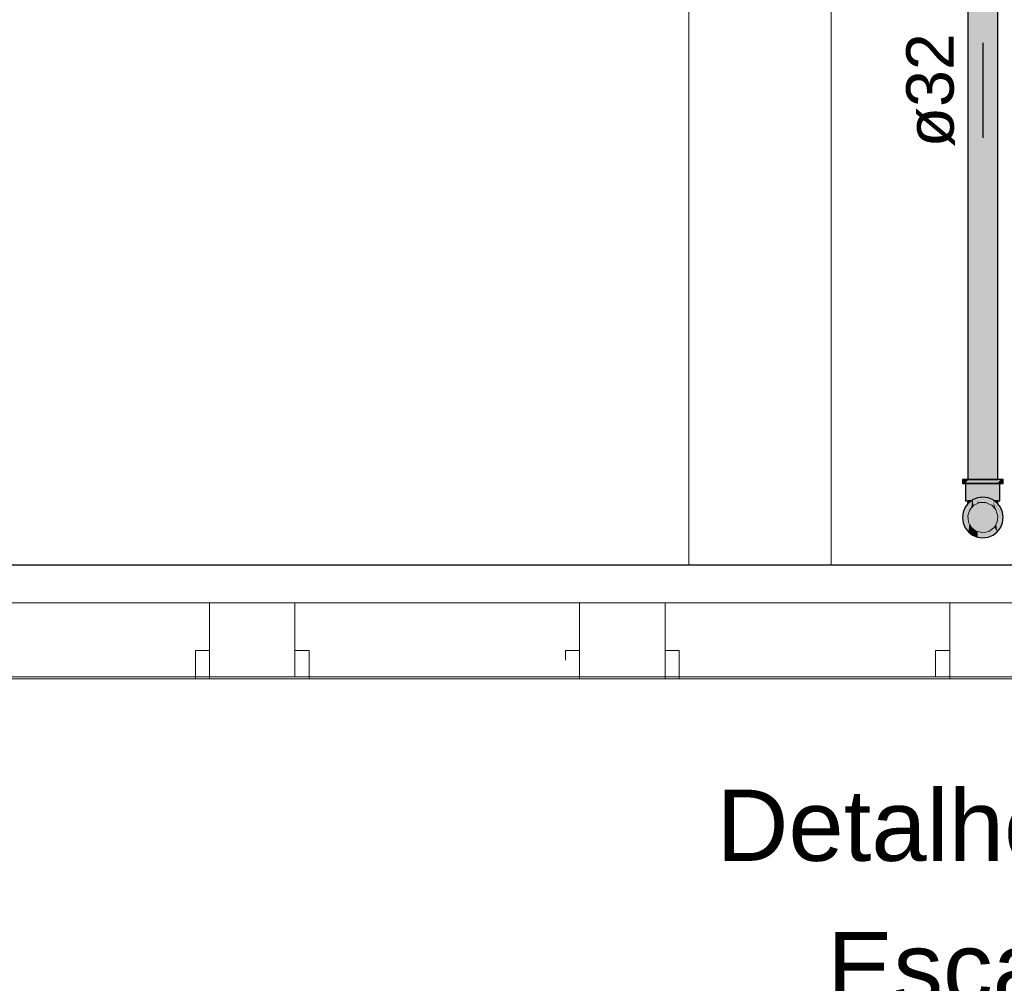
# Model space of a CAD drawing. Header units: millimetres. Extents: x -16331 to -10174, y -4135 to -3584.
# Tile 332 of 456: x -10236.04 to -10231.89, y -4012.52 to -4008.46. Entities that reach past the tile are written whole.
import ezdxf

# ---------------------------------------------------------------- set-up
doc = ezdxf.new("R2010")
doc.units = ezdxf.units.MM
for name, color, linetype in [('AF-Condutos', 4, 'Continuous'), ('AF-Conexões', 4, 'Continuous'), ('AF-Sentido conduto', 7, 'Continuous'), ('AF-Textos conduto', 7, 'Continuous'), ('DI-Eixos', 7, 'Continuous')]:
    doc.layers.add(name, color=color, linetype=linetype)
for name, color, linetype, lineweight in [('DI-Elementos em corte', 9, 'Continuous', 18), ('DI-Elementos externos em corte', 9, 'Continuous', 18), ('DI-Elementos externos em vista', 9, 'Continuous', 5), ('DI-Títulos', 3, 'Continuous', 5), ('IFC-IfcBuildingElementProxy-Contorno', 250, 'Continuous', 5)]:
    doc.layers.add(name, color=color, linetype=linetype, lineweight=lineweight)
doc.styles.add('Arial', font='arial.ttf', dxfattribs={"height": 100})

msp = doc.modelspace()

# ---------------------------------------------------------------- hatches: boundary and pattern name
at = {"layer": 'AF-Condutos', "linetype": 'Continuous'}
msp.add_hatch(color=151, dxfattribs=at).paths.add_polyline_path([(-10231.9263, -4010.3956), (-10231.918, -4010.3956), (-10231.918, -4007.1156), (-10231.9263, -4007.1156), (-10231.9441, -4007.1156), (-10231.9684, -4007.1156), (-10231.995, -4007.1156), (-10232.0193, -4007.1156), (-10232.0371, -4007.1156), (-10232.0453, -4007.1156), (-10232.0453, -4010.3956), (-10232.0371, -4010.3956), (-10232.0193, -4010.3956), (-10231.995, -4010.3956), (-10231.9684, -4010.3956), (-10231.9441, -4010.3956)])
at = {"layer": 'AF-Conexões', "linetype": 'Continuous'}
for points in [[(-10232.0677, -4010.4124), (-10232.0648, -4010.4124), (-10232.0562, -4010.4124), (-10232.0425, -4010.3956), (-10232.0562, -4010.3956), (-10232.0648, -4010.3956), (-10232.0677, -4010.3956)], [(-10232.0562, -4010.4124), (-10232.0541, -4010.4124), (-10232.0425, -4010.4124), (-10232.0247, -4010.4124), (-10232.0039, -4010.4124), (-10231.9817, -4010.4124), (-10231.9594, -4010.4124), (-10231.9387, -4010.4124), (-10231.9209, -4010.4124), (-10231.9072, -4010.3956), (-10231.9209, -4010.3956), (-10231.9387, -4010.3956), (-10231.9594, -4010.3956), (-10231.9817, -4010.3956), (-10232.0039, -4010.3956), (-10232.0247, -4010.3956), (-10232.0425, -4010.3956), (-10232.0541, -4010.4098)], [(-10231.8986, -4010.4124), (-10231.8957, -4010.4124), (-10231.8957, -4010.3956), (-10231.8986, -4010.3956), (-10231.9072, -4010.3956), (-10231.9093, -4010.3981), (-10231.9209, -4010.4124), (-10231.9093, -4010.4124), (-10231.9072, -4010.4124)], [(-10232.0541, -4010.4848), (-10232.0516, -4010.4848), (-10232.0446, -4010.4848), (-10232.0444, -4010.4816), (-10232.0444, -4010.4124), (-10232.0516, -4010.4124), (-10232.0541, -4010.4124)], [(-10232.0444, -4010.4848), (-10232.0329, -4010.4848), (-10232.0179, -4010.4124), (-10232.0329, -4010.4124), (-10232.0444, -4010.4124)], [(-10232.0292, -4010.4845), (-10232.0247, -4010.4811), (-10232.0179, -4010.4783), (-10232.0179, -4010.4759), (-10232.0187, -4010.4637), (-10232.0188, -4010.4639), (-10232.018, -4010.476), (-10232.0188, -4010.4639), (-10232.0187, -4010.4637), (-10232.0211, -4010.4279), (-10232.0322, -4010.4813), (-10232.0328, -4010.4845), (-10232.0329, -4010.4848), (-10232.0295, -4010.4848)], [(-10232.0187, -4010.4637), (-10232.0179, -4010.4759), (-10232.0179, -4010.4627), (-10232.0179, -4010.4201), (-10232.0179, -4010.4124), (-10232.0211, -4010.4279)], [(-10232.0179, -4010.4783), (-10232.0161, -4010.4776), (-10232.0004, -4010.4124), (-10232.0179, -4010.4124)], [(-10232.0161, -4010.4776), (-10232.0039, -4010.4725), (-10232.0004, -4010.472), (-10232.0004, -4010.4711), (-10232.0004, -4010.4124), (-10232.0153, -4010.474)], [(-10232.0004, -4010.472), (-10231.997, -4010.4716), (-10231.9817, -4010.4124), (-10232.0004, -4010.4124)], [(-10231.9305, -4010.4845), (-10231.9305, -4010.4763), (-10231.9305, -4010.4628), (-10231.9305, -4010.4124), (-10231.9455, -4010.4124), (-10231.9629, -4010.4124), (-10231.9817, -4010.4124), (-10231.9936, -4010.4584), (-10231.9817, -4010.4633), (-10231.9779, -4010.4649), (-10231.9767, -4010.4654), (-10231.9779, -4010.4649), (-10231.9817, -4010.4633), (-10231.9936, -4010.4584), (-10231.997, -4010.4716), (-10231.9817, -4010.4696), (-10231.9817, -4010.4848), (-10231.9776, -4010.469), (-10231.9779, -4010.4701), (-10231.9765, -4010.4703), (-10231.9688, -4010.4713), (-10231.9702, -4010.4681), (-10231.9688, -4010.4713), (-10231.9629, -4010.472), (-10231.9629, -4010.4711), (-10231.9629, -4010.4671), (-10231.9629, -4010.4711), (-10231.9629, -4010.472), (-10231.96, -4010.4724), (-10231.9597, -4010.4725), (-10231.9599, -4010.4723), (-10231.9594, -4010.4725), (-10231.9521, -4010.4755), (-10231.9537, -4010.4733), (-10231.9585, -4010.4665), (-10231.9537, -4010.4733), (-10231.9506, -4010.4737), (-10231.9537, -4010.4733), (-10231.9521, -4010.4755), (-10231.9455, -4010.4783), (-10231.9455, -4010.4743), (-10231.9455, -4010.4648), (-10231.9455, -4010.4743), (-10231.9446, -4010.4745), (-10231.9455, -4010.4743), (-10231.9455, -4010.4783), (-10231.9443, -4010.4788), (-10231.9434, -4010.4746), (-10231.9439, -4010.4771), (-10231.9443, -4010.4788), (-10231.9387, -4010.4811), (-10231.9339, -4010.4848), (-10231.9346, -4010.4828), (-10231.9339, -4010.4848), (-10231.9338, -4010.4831), (-10231.9372, -4010.4754), (-10231.9338, -4010.4831), (-10231.9368, -4010.4755), (-10231.9412, -4010.4643), (-10231.9368, -4010.4755), (-10231.9338, -4010.4831), (-10231.9335, -4010.4759), (-10231.9338, -4010.4831), (-10231.9339, -4010.4848), (-10231.9305, -4010.4848), (-10231.9305, -4010.4845), (-10231.9314, -4010.4762), (-10231.9329, -4010.4632), (-10231.9314, -4010.4762)], [(-10231.9118, -4010.4124), (-10231.919, -4010.4124), (-10231.9305, -4010.4124), (-10231.9305, -4010.4848), (-10231.919, -4010.4848)], [(-10231.9118, -4010.4848), (-10231.9093, -4010.4848), (-10231.9093, -4010.4124), (-10231.9118, -4010.4124), (-10231.9188, -4010.4831), (-10231.919, -4010.4848), (-10231.9187, -4010.4848)], [(-10232.0456, -4010.5084), (-10232.0648, -4010.5333), (-10232.0677, -4010.5556), (-10232.0456, -4010.5174), (-10232.0268, -4010.4848), (-10232.0247, -4010.4811), (-10232.0275, -4010.4848)], [(-10232.046, -4010.5026), (-10232.046, -4010.5024), (-10232.0457, -4010.499), (-10232.0562, -4010.5126), (-10232.0648, -4010.5333), (-10232.0465, -4010.5096), (-10232.0456, -4010.5084), (-10232.0275, -4010.4848), (-10232.0247, -4010.4811), (-10232.0284, -4010.4848), (-10232.0247, -4010.4811), (-10232.0295, -4010.4848), (-10232.0425, -4010.4948), (-10232.0457, -4010.5021), (-10232.0425, -4010.4948), (-10232.0457, -4010.4989), (-10232.0457, -4010.499), (-10232.046, -4010.5024)], [(-10232.0444, -4010.4848), (-10232.0444, -4010.4816), (-10232.0446, -4010.4848)], [(-10232.0304, -4010.5162), (-10232.0291, -4010.5147), (-10232.0256, -4010.4883), (-10232.0252, -4010.4848), (-10232.025, -4010.4862), (-10232.0216, -4010.5048), (-10232.0214, -4010.5061), (-10232.0216, -4010.5048), (-10232.0242, -4010.4848), (-10232.0243, -4010.4841), (-10232.0245, -4010.4848), (-10232.0249, -4010.4861), (-10232.0245, -4010.4848), (-10232.0243, -4010.4841), (-10232.0247, -4010.4811), (-10232.0268, -4010.4848), (-10232.0281, -4010.4958), (-10232.0268, -4010.4848), (-10232.0281, -4010.4959)], [(-10231.9171, -4010.5338), (-10231.9153, -4010.5229), (-10231.9382, -4010.4848), (-10231.9389, -4010.4848), (-10231.9376, -4010.493), (-10231.9389, -4010.4848), (-10231.9377, -4010.493), (-10231.9389, -4010.4848), (-10231.9612, -4010.4848), (-10231.9382, -4010.4848), (-10231.9652, -4010.4797), (-10231.9656, -4010.4799), (-10231.9766, -4010.4848), (-10231.9656, -4010.4799), (-10231.9652, -4010.4797), (-10231.9389, -4010.4846), (-10231.9382, -4010.4848), (-10231.9152, -4010.5218), (-10231.9366, -4010.4848), (-10231.8957, -4010.5556), (-10231.8986, -4010.5333), (-10231.9359, -4010.4848), (-10231.9387, -4010.4811), (-10231.9401, -4010.4809), (-10231.9651, -4010.4797), (-10231.9659, -4010.4796), (-10231.9651, -4010.4797), (-10231.9401, -4010.4809), (-10231.9615, -4010.4781), (-10231.968, -4010.4772), (-10232.0039, -4010.4725), (-10231.9895, -4010.4836), (-10231.9868, -4010.4848), (-10231.9806, -4010.4866), (-10231.9868, -4010.4848), (-10231.9895, -4010.4836), (-10232.0039, -4010.4725), (-10232.0003, -4010.4788), (-10231.9969, -4010.4848), (-10231.9927, -4010.492), (-10231.9969, -4010.4848), (-10232.0039, -4010.4725), (-10232.0247, -4010.4811), (-10232.0242, -4010.4848), (-10232.0229, -4010.493), (-10232.0106, -4010.493), (-10232.0229, -4010.493), (-10232.0211, -4010.5046), (-10232.0099, -4010.4934), (-10232.0096, -4010.493), (-10232.0099, -4010.4934), (-10232.0211, -4010.5046), (-10232.021, -4010.5056), (-10232.0193, -4010.5038), (-10232.0039, -4010.497), (-10232.0039, -4010.493), (-10232.0039, -4010.4867), (-10232.0039, -4010.4848), (-10231.9987, -4010.493), (-10231.9979, -4010.4943), (-10231.9987, -4010.493), (-10231.9932, -4010.4922), (-10231.9987, -4010.493), (-10231.9979, -4010.4943), (-10231.995, -4010.493), (-10231.9921, -4010.493), (-10231.9913, -4010.493), (-10231.9921, -4010.4917), (-10231.9913, -4010.493), (-10231.9909, -4010.493), (-10231.9919, -4010.4916), (-10231.9877, -4010.4897), (-10231.9846, -4010.4883), (-10231.9817, -4010.4871), (-10231.9846, -4010.4883), (-10231.9877, -4010.4897), (-10231.9919, -4010.4916), (-10231.9909, -4010.493), (-10231.9817, -4010.493), (-10231.9684, -4010.493), (-10231.9582, -4010.493), (-10231.9538, -4010.493), (-10231.952, -4010.493), (-10231.9538, -4010.493), (-10231.9582, -4010.493), (-10231.9684, -4010.493), (-10231.9562, -4010.4984), (-10231.9441, -4010.5038), (-10231.9357, -4010.5075), (-10231.9353, -4010.5077), (-10231.9357, -4010.5075), (-10231.9441, -4010.5038), (-10231.9348, -4010.5141), (-10231.9343, -4010.5147), (-10231.9352, -4010.5078), (-10231.9376, -4010.493), (-10231.9352, -4010.5078), (-10231.9371, -4010.493), (-10231.9378, -4010.4882), (-10231.9377, -4010.4883), (-10231.9263, -4010.5236), (-10231.926, -4010.5239), (-10231.9259, -4010.524), (-10231.926, -4010.5239), (-10231.9263, -4010.5236), (-10231.9219, -4010.5371), (-10231.9191, -4010.5457), (-10231.918, -4010.5489), (-10231.9165, -4010.5344), (-10231.9153, -4010.5231)], [(-10232.0039, -4010.4725), (-10231.9387, -4010.4811), (-10231.9594, -4010.4725), (-10231.9817, -4010.4696)], [(-10231.9599, -4010.4723), (-10231.9597, -4010.4725), (-10231.9594, -4010.4725)], [(-10231.918, -4010.4997), (-10231.9346, -4010.4848), (-10231.9339, -4010.4848), (-10231.9387, -4010.4811), (-10231.9359, -4010.4848), (-10231.9176, -4010.5086), (-10231.8986, -4010.5333), (-10231.9072, -4010.5126), (-10231.9181, -4010.4984), (-10231.9209, -4010.4948), (-10231.9339, -4010.4848), (-10231.9346, -4010.4848)], [(-10232.0425, -4010.6164), (-10232.0401, -4010.5984), (-10232.0402, -4010.5974), (-10232.0385, -4010.5825), (-10232.0426, -4010.5754), (-10232.0453, -4010.5489), (-10232.0443, -4010.5458), (-10232.0371, -4010.5236), (-10232.0463, -4010.5338), (-10232.0469, -4010.5344), (-10232.0463, -4010.5338), (-10232.0371, -4010.5236), (-10232.0306, -4010.5163), (-10232.0305, -4010.5163), (-10232.0282, -4010.4961), (-10232.0305, -4010.5162), (-10232.0304, -4010.5162), (-10232.0281, -4010.4959), (-10232.0268, -4010.4848), (-10232.0482, -4010.5218), (-10232.0474, -4010.535), (-10232.0482, -4010.5218), (-10232.0608, -4010.5437), (-10232.0571, -4010.5458), (-10232.0464, -4010.5521), (-10232.0452, -4010.5707), (-10232.0464, -4010.5521), (-10232.0571, -4010.5458), (-10232.0586, -4010.5475), (-10232.0498, -4010.5627), (-10232.0586, -4010.5475), (-10232.0571, -4010.5458), (-10232.0608, -4010.5437), (-10232.0596, -4010.5486), (-10232.0608, -4010.5437), (-10232.0677, -4010.5556), (-10232.0669, -4010.5566), (-10232.0533, -4010.5735), (-10232.0669, -4010.5566), (-10232.0677, -4010.5556), (-10232.0671, -4010.5569), (-10232.0564, -4010.5829)], [(-10232.0457, -4010.4983), (-10232.0457, -4010.4989), (-10232.0456, -4010.4988), (-10232.0453, -4010.4984), (-10232.0442, -4010.497), (-10232.0425, -4010.4948), (-10232.0396, -4010.4925), (-10232.0369, -4010.4904), (-10232.03, -4010.4852), (-10232.0369, -4010.4874), (-10232.0386, -4010.4897), (-10232.0402, -4010.4917), (-10232.0443, -4010.4961), (-10232.0402, -4010.4917), (-10232.0386, -4010.4897), (-10232.0369, -4010.4874), (-10232.03, -4010.4852), (-10232.0298, -4010.485), (-10232.0298, -4010.4848), (-10232.0348, -4010.4848), (-10232.0369, -4010.4848), (-10232.0349, -4010.4849), (-10232.0369, -4010.4848), (-10232.0446, -4010.4848), (-10232.0456, -4010.4971)], [(-10232.0298, -4010.4848), (-10232.0298, -4010.485), (-10232.0295, -4010.4848)], [(-10232.0282, -4010.5078), (-10232.0291, -4010.5147), (-10232.0261, -4010.5114), (-10232.0221, -4010.5069), (-10232.0224, -4010.5052), (-10232.0253, -4010.4871), (-10232.026, -4010.5068), (-10232.0253, -4010.4871), (-10232.0224, -4010.5052), (-10232.025, -4010.4862), (-10232.0252, -4010.4848), (-10232.0256, -4010.4883), (-10232.026, -4010.5068), (-10232.0256, -4010.4883)], [(-10232.0223, -4010.5052), (-10232.0221, -4010.5069), (-10232.0214, -4010.5061), (-10232.0216, -4010.5048), (-10232.025, -4010.4862)], [(-10232.0216, -4010.5048), (-10232.0214, -4010.5061), (-10232.0214, -4010.5061), (-10232.021, -4010.5057), (-10232.0212, -4010.5046), (-10232.021, -4010.5057), (-10232.021, -4010.5056), (-10232.0211, -4010.5046), (-10232.0229, -4010.493), (-10232.0242, -4010.4848), (-10232.0231, -4010.493)], [(-10232.0039, -4010.493), (-10232.0039, -4010.497), (-10232.0027, -4010.4964), (-10232.0002, -4010.4953), (-10231.9997, -4010.4951), (-10231.9979, -4010.4943), (-10231.9988, -4010.493), (-10232.0011, -4010.493), (-10231.9988, -4010.493), (-10232.0039, -4010.4848)], [(-10231.9979, -4010.4943), (-10231.9321, -4010.5969), (-10231.9921, -4010.493)], [(-10231.9382, -4010.4848), (-10231.9153, -4010.5229), (-10231.9153, -4010.5227), (-10231.9152, -4010.5218)], [(-10231.9377, -4010.4883), (-10231.9343, -4010.5147), (-10231.9263, -4010.5236)], [(-10231.9336, -4010.4848), (-10231.9339, -4010.4848), (-10231.9336, -4010.485)], [(-10231.9336, -4010.4848), (-10231.9336, -4010.485), (-10231.9334, -4010.4852)], [(-10231.9265, -4010.4848), (-10231.9336, -4010.4848), (-10231.9334, -4010.4852), (-10231.9259, -4010.4909), (-10231.9238, -4010.4926)], [(-10231.9182, -4010.4968), (-10231.9187, -4010.4848), (-10231.9265, -4010.4848), (-10231.9248, -4010.4897), (-10231.9202, -4010.4953), (-10231.9191, -4010.4961), (-10231.9202, -4010.4953), (-10231.9248, -4010.4897), (-10231.9238, -4010.4926), (-10231.9209, -4010.4948), (-10231.9191, -4010.497), (-10231.9181, -4010.4984)], [(-10231.9091, -4010.5764), (-10231.8964, -4010.5567), (-10231.8957, -4010.5556), (-10231.8967, -4010.5565), (-10231.8957, -4010.5556), (-10231.9025, -4010.5437), (-10231.9153, -4010.5227), (-10231.9153, -4010.5229), (-10231.9027, -4010.5439), (-10231.9153, -4010.5229), (-10231.9047, -4010.5475), (-10231.9046, -4010.5476), (-10231.9041, -4010.5482), (-10231.9046, -4010.5476), (-10231.9112, -4010.57), (-10231.9046, -4010.5476), (-10231.9047, -4010.5475), (-10231.9132, -4010.5639), (-10231.9047, -4010.5475), (-10231.9153, -4010.5229), (-10231.9147, -4010.5364), (-10231.9153, -4010.5229), (-10231.9165, -4010.5344), (-10231.9135, -4010.5627), (-10231.9165, -4010.5344), (-10231.918, -4010.5489), (-10231.9208, -4010.5754), (-10231.9212, -4010.5793), (-10231.9208, -4010.5754), (-10231.9253, -4010.5831), (-10231.9232, -4010.5984), (-10231.9209, -4010.6164), (-10231.907, -4010.5829), (-10231.8962, -4010.5569), (-10231.8957, -4010.5556), (-10231.8964, -4010.5567)], [(-10231.9165, -4010.5344), (-10231.9153, -4010.5229), (-10231.9153, -4010.5231)], [(-10231.9025, -4010.5437), (-10231.9152, -4010.5218), (-10231.9153, -4010.5227)], [(-10232.0648, -4010.5778), (-10232.0562, -4010.5986), (-10232.0425, -4010.6164), (-10232.0677, -4010.5556)], [(-10231.9072, -4010.5986), (-10231.8986, -4010.5778), (-10231.8957, -4010.5556), (-10231.9209, -4010.6164)], [(-10232.0039, -4010.6386), (-10232.0039, -4010.6168), (-10232.0039, -4010.6149), (-10232.0043, -4010.6148), (-10232.0072, -4010.6142), (-10232.0071, -4010.6145), (-10232.0073, -4010.6141), (-10232.0073, -4010.6144), (-10232.0077, -4010.6141), (-10232.0293, -4010.5984), (-10232.022, -4010.611), (-10232.0293, -4010.5984), (-10232.0249, -4010.6104), (-10232.0219, -4010.6111), (-10232.0249, -4010.6104), (-10232.0133, -4010.6261), (-10232.0249, -4010.6104), (-10232.0293, -4010.5984), (-10232.0392, -4010.5912), (-10232.0392, -4010.6074), (-10232.0391, -4010.6084), (-10232.0392, -4010.6074), (-10232.0392, -4010.5912), (-10232.0401, -4010.5984), (-10232.0413, -4010.6069), (-10232.039, -4010.6088), (-10232.0413, -4010.6069), (-10232.0425, -4010.6164), (-10232.038, -4010.6189), (-10232.008, -4010.6352), (-10232.038, -4010.6189), (-10232.0425, -4010.6164), (-10232.038, -4010.619), (-10232.0071, -4010.6369)], [(-10232.0385, -4010.5825), (-10232.0402, -4010.5974), (-10232.0401, -4010.5984)], [(-10232.0401, -4010.5984), (-10232.0402, -4010.5974), (-10232.0402, -4010.5974), (-10232.0401, -4010.5984)], [(-10232.0383, -4010.5827), (-10232.0385, -4010.5825), (-10232.0401, -4010.5984)], [(-10232.0401, -4010.5984), (-10232.0381, -4010.5831), (-10232.0383, -4010.5827)], [(-10232.0392, -4010.5912), (-10232.0293, -4010.5984), (-10232.0381, -4010.5831)], [(-10232.0039, -4010.6386), (-10231.982, -4010.6328), (-10231.9811, -4010.6325), (-10231.9544, -4010.6254), (-10231.9488, -4010.6239), (-10231.9209, -4010.6164), (-10231.9442, -4010.6159), (-10231.9209, -4010.6164), (-10231.9259, -4010.6077), (-10231.9321, -4010.5969), (-10231.9327, -4010.596), (-10231.933, -4010.5965), (-10231.9325, -4010.5973), (-10231.933, -4010.5965), (-10231.9332, -4010.5968), (-10231.9341, -4010.5983), (-10231.9328, -4010.5975), (-10231.9414, -4010.611), (-10231.9263, -4010.6078), (-10231.9414, -4010.611), (-10231.9416, -4010.6113), (-10231.9439, -4010.6153), (-10231.9416, -4010.6113), (-10231.9414, -4010.611), (-10231.9565, -4010.6147), (-10231.9579, -4010.6157), (-10231.9565, -4010.6147), (-10231.9414, -4010.611), (-10231.9328, -4010.5975), (-10231.9329, -4010.5975), (-10231.9341, -4010.5984), (-10231.9557, -4010.6141), (-10231.9582, -4010.6146), (-10231.9817, -4010.6196), (-10231.9674, -4010.6226), (-10231.9708, -4010.625), (-10231.9674, -4010.6226), (-10231.9817, -4010.6196), (-10231.9942, -4010.6239), (-10231.9933, -4010.6245), (-10231.9847, -4010.6308), (-10231.9933, -4010.6245), (-10231.9942, -4010.6239), (-10231.9817, -4010.6196), (-10231.9582, -4010.6146), (-10232.0039, -4010.6149), (-10231.9959, -4010.6226), (-10232.0039, -4010.6149), (-10232.0039, -4010.6168), (-10232.0039, -4010.6243)], [(-10231.9329, -4010.5975), (-10231.9341, -4010.5983), (-10231.9341, -4010.5984)], [(-10231.9209, -4010.6164), (-10231.9232, -4010.5984), (-10231.9242, -4010.5912), (-10231.9253, -4010.5831), (-10231.9273, -4010.5866), (-10231.9327, -4010.5959), (-10231.9321, -4010.5969), (-10231.9245, -4010.6101)], [(-10232.0039, -4010.6386), (-10232.0425, -4010.6164), (-10232.0247, -4010.6301)], [(-10232.0072, -4010.6142), (-10232.0073, -4010.6141), (-10232.0071, -4010.6145)], [(-10231.9387, -4010.6301), (-10231.9209, -4010.6164), (-10232.0039, -4010.6386), (-10231.9817, -4010.6416), (-10231.9594, -4010.6386)]]:
    msp.add_hatch(color=161, dxfattribs=at).paths.add_polyline_path(points)
at = {"layer": 'AF-Sentido conduto', "linetype": 'Continuous'}
msp.add_hatch(color=140, dxfattribs=at).paths.add_polyline_path([(-10231.9817, -4008.9557), (-10231.917, -4008.7142), (-10232.0464, -4008.7142)])
at = {"layer": 'DI-Elementos em corte', "linetype": 'Continuous'}
msp.add_hatch(color=31, dxfattribs=at).paths.add_polyline_path([(-10231.9956, -4010.6166), (-10231.9817, -4010.6196), (-10231.9696, -4010.617), (-10231.9557, -4010.6141), (-10231.9457, -4010.6068), (-10231.9341, -4010.5984), (-10231.928, -4010.5877), (-10231.9208, -4010.5754), (-10231.9195, -4010.5631), (-10231.918, -4010.5489), (-10231.9219, -4010.5371), (-10231.9263, -4010.5236), (-10231.9345, -4010.5144), (-10231.9441, -4010.5038), (-10231.9554, -4010.4988), (-10231.9684, -4010.493), (-10231.9807, -4010.493), (-10231.995, -4010.493), (-10232.0063, -4010.498), (-10232.0193, -4010.5038), (-10232.0276, -4010.513), (-10232.0371, -4010.5236), (-10232.0409, -4010.5353), (-10232.0453, -4010.5489), (-10232.044, -4010.5612), (-10232.0426, -4010.5754), (-10232.0364, -4010.5861), (-10232.0293, -4010.5984), (-10232.0193, -4010.6057), (-10232.0077, -4010.6141)])

# ---------------------------------------------------------------- linework, layer by layer
at = {"layer": 'AF-Condutos'}
for p, q in [((-10232.0453, -4007.1156), (-10232.0453, -4010.3956)), ((-10231.918, -4010.3956), (-10231.918, -4007.1156)), ((-10232.0453, -4010.3956), (-10232.0371, -4010.3956)), ((-10232.0371, -4010.3956), (-10232.0193, -4010.3956)), ((-10232.0193, -4010.3956), (-10231.995, -4010.3956)), ((-10231.995, -4010.3956), (-10231.9684, -4010.3956)), ((-10231.9684, -4010.3956), (-10231.9441, -4010.3956)), ((-10231.9441, -4010.3956), (-10231.9263, -4010.3956)), ((-10231.9263, -4010.3956), (-10231.918, -4010.3956))]:
    msp.add_line(p, q, dxfattribs=at)
at = {"layer": 'AF-Conexões'}
for p, q in [((-10232.0677, -4010.3956), (-10232.0677, -4010.4124)), ((-10232.0648, -4010.3956), (-10232.0677, -4010.3956)), ((-10232.0562, -4010.3956), (-10232.0648, -4010.3956)), ((-10232.0425, -4010.3956), (-10232.0562, -4010.3956)), ((-10232.0247, -4010.3956), (-10232.0425, -4010.3956)), ((-10232.0039, -4010.3956), (-10232.0247, -4010.3956)), ((-10231.9817, -4010.3956), (-10232.0039, -4010.3956)), ((-10231.9594, -4010.3956), (-10231.9817, -4010.3956)), ((-10231.9387, -4010.3956), (-10231.9594, -4010.3956)), ((-10231.9209, -4010.3956), (-10231.9387, -4010.3956)), ((-10231.9072, -4010.3956), (-10231.9209, -4010.3956)), ((-10231.8986, -4010.3956), (-10231.9072, -4010.3956)), ((-10231.8957, -4010.3956), (-10231.8986, -4010.3956)), ((-10231.8957, -4010.4124), (-10231.8957, -4010.3956)), ((-10232.0677, -4010.4124), (-10232.0648, -4010.4124)), ((-10232.0648, -4010.4124), (-10232.0562, -4010.4124)), ((-10232.0562, -4010.4124), (-10232.0541, -4010.4124)), ((-10232.0541, -4010.4124), (-10232.0425, -4010.4124)), ((-10232.0541, -4010.4124), (-10232.0541, -4010.4848)), ((-10232.0516, -4010.4124), (-10232.0541, -4010.4124)), ((-10232.0444, -4010.4124), (-10232.0516, -4010.4124)), ((-10232.0329, -4010.4124), (-10232.0444, -4010.4124)), ((-10232.0425, -4010.4124), (-10232.0247, -4010.4124)), ((-10232.0179, -4010.4124), (-10232.0329, -4010.4124)), ((-10232.0247, -4010.4124), (-10232.0039, -4010.4124)), ((-10232.0004, -4010.4124), (-10232.0179, -4010.4124)), ((-10232.0039, -4010.4124), (-10231.9817, -4010.4124)), ((-10231.9817, -4010.4124), (-10232.0004, -4010.4124)), ((-10231.9629, -4010.4124), (-10231.9817, -4010.4124)), ((-10231.9817, -4010.4124), (-10231.9594, -4010.4124)), ((-10231.9455, -4010.4124), (-10231.9629, -4010.4124)), ((-10231.9594, -4010.4124), (-10231.9387, -4010.4124)), ((-10231.9305, -4010.4124), (-10231.9455, -4010.4124)), ((-10231.9387, -4010.4124), (-10231.9209, -4010.4124)), ((-10231.919, -4010.4124), (-10231.9305, -4010.4124)), ((-10231.9209, -4010.4124), (-10231.9093, -4010.4124)), ((-10231.9118, -4010.4124), (-10231.919, -4010.4124)), ((-10231.9093, -4010.4124), (-10231.9118, -4010.4124)), ((-10231.9093, -4010.4124), (-10231.9072, -4010.4124)), ((-10231.9093, -4010.4848), (-10231.9093, -4010.4124)), ((-10231.9072, -4010.4124), (-10231.8986, -4010.4124)), ((-10231.8986, -4010.4124), (-10231.8957, -4010.4124)), ((-10232.0247, -4010.4811), (-10232.0295, -4010.4848)), ((-10232.0039, -4010.4725), (-10232.0247, -4010.4811)), ((-10231.9817, -4010.4696), (-10232.0039, -4010.4725)), ((-10231.9594, -4010.4725), (-10231.9817, -4010.4696)), ((-10231.9387, -4010.4811), (-10231.9594, -4010.4725)), ((-10231.9339, -4010.4848), (-10231.9387, -4010.4811)), ((-10232.0562, -4010.5126), (-10232.0648, -4010.5333)), ((-10232.0457, -4010.499), (-10232.0562, -4010.5126)), ((-10232.0541, -4010.4848), (-10232.0516, -4010.4848)), ((-10232.0516, -4010.4848), (-10232.0446, -4010.4848)), ((-10232.0425, -4010.4948), (-10232.0457, -4010.4989)), ((-10232.0456, -4010.4971), (-10232.0457, -4010.4983)), ((-10232.0457, -4010.4983), (-10232.0457, -4010.4989)), ((-10232.0457, -4010.4989), (-10232.0457, -4010.499)), ((-10232.0446, -4010.4848), (-10232.0456, -4010.4971)), ((-10232.0446, -4010.4848), (-10232.0444, -4010.4848)), ((-10232.0369, -4010.4848), (-10232.0446, -4010.4848)), ((-10232.0444, -4010.4848), (-10232.0329, -4010.4848)), ((-10232.0295, -4010.4848), (-10232.0425, -4010.4948)), ((-10232.0348, -4010.4848), (-10232.0369, -4010.4848)), ((-10232.0298, -4010.4848), (-10232.0348, -4010.4848)), ((-10232.0329, -4010.4848), (-10232.0295, -4010.4848)), ((-10232.0295, -4010.4848), (-10232.0298, -4010.4848)), ((-10231.9209, -4010.4948), (-10231.9339, -4010.4848)), ((-10231.9339, -4010.4848), (-10231.9305, -4010.4848)), ((-10231.9336, -4010.4848), (-10231.9339, -4010.4848)), ((-10231.9265, -4010.4848), (-10231.9336, -4010.4848)), ((-10231.9305, -4010.4848), (-10231.919, -4010.4848)), ((-10231.9187, -4010.4848), (-10231.9265, -4010.4848)), ((-10231.9181, -4010.4984), (-10231.9209, -4010.4948)), ((-10231.919, -4010.4848), (-10231.9187, -4010.4848)), ((-10231.9182, -4010.4968), (-10231.9187, -4010.4848)), ((-10231.9187, -4010.4848), (-10231.9118, -4010.4848)), ((-10231.9181, -4010.4984), (-10231.9182, -4010.4968)), ((-10231.9072, -4010.5126), (-10231.9181, -4010.4984)), ((-10231.9118, -4010.4848), (-10231.9093, -4010.4848)), ((-10231.8986, -4010.5333), (-10231.9072, -4010.5126)), ((-10232.0648, -4010.5333), (-10232.0677, -4010.5556)), ((-10232.0677, -4010.5556), (-10232.0648, -4010.5778)), ((-10231.8957, -4010.5556), (-10231.8986, -4010.5333)), ((-10231.8986, -4010.5778), (-10231.8957, -4010.5556)), ((-10232.0648, -4010.5778), (-10232.0562, -4010.5986)), ((-10232.0562, -4010.5986), (-10232.0425, -4010.6164)), ((-10231.9209, -4010.6164), (-10231.9072, -4010.5986)), ((-10231.9072, -4010.5986), (-10231.8986, -4010.5778)), ((-10232.0425, -4010.6164), (-10232.0247, -4010.6301)), ((-10232.0247, -4010.6301), (-10232.0039, -4010.6386)), ((-10232.0039, -4010.6386), (-10231.9817, -4010.6416)), ((-10231.9817, -4010.6416), (-10231.9594, -4010.6386)), ((-10231.9594, -4010.6386), (-10231.9387, -4010.6301)), ((-10231.9387, -4010.6301), (-10231.9209, -4010.6164))]:
    msp.add_line(p, q, dxfattribs=at)
at = {"layer": 'AF-Sentido conduto'}
msp.add_lwpolyline([(-10231.9817, -4008.5557), (-10231.9817, -4008.9557)], dxfattribs=at)
at = {"layer": 'DI-Eixos'}
msp.add_line((-10246.8251, -4010.7557), (-10223.5979, -4010.7557), dxfattribs=at)
at = {"layer": 'DI-Elementos em corte'}
for p, q in [((-10232.0371, -4010.5236), (-10232.0409, -4010.5353)), ((-10232.0276, -4010.513), (-10232.0371, -4010.5236)), ((-10232.0193, -4010.5038), (-10232.0276, -4010.513)), ((-10232.0063, -4010.498), (-10232.0193, -4010.5038)), ((-10231.995, -4010.493), (-10232.0063, -4010.498)), ((-10231.9807, -4010.493), (-10231.995, -4010.493)), ((-10231.9684, -4010.493), (-10231.9807, -4010.493)), ((-10231.9554, -4010.4988), (-10231.9684, -4010.493)), ((-10231.9441, -4010.5038), (-10231.9554, -4010.4988)), ((-10231.9345, -4010.5144), (-10231.9441, -4010.5038)), ((-10231.9263, -4010.5236), (-10231.9345, -4010.5144)), ((-10231.9219, -4010.5371), (-10231.9263, -4010.5236)), ((-10232.0409, -4010.5353), (-10232.0453, -4010.5489)), ((-10232.0453, -4010.5489), (-10232.044, -4010.5612)), ((-10232.044, -4010.5612), (-10232.0426, -4010.5754)), ((-10231.918, -4010.5489), (-10231.9219, -4010.5371)), ((-10231.9208, -4010.5754), (-10231.9195, -4010.5631)), ((-10231.9195, -4010.5631), (-10231.918, -4010.5489)), ((-10232.0426, -4010.5754), (-10232.0364, -4010.5861)), ((-10232.0364, -4010.5861), (-10232.0293, -4010.5984)), ((-10232.0293, -4010.5984), (-10232.0193, -4010.6057)), ((-10232.0193, -4010.6057), (-10232.0077, -4010.6141)), ((-10231.9557, -4010.6141), (-10231.9457, -4010.6068)), ((-10231.9457, -4010.6068), (-10231.9341, -4010.5984)), ((-10231.9341, -4010.5984), (-10231.928, -4010.5877)), ((-10231.928, -4010.5877), (-10231.9208, -4010.5754)), ((-10232.0077, -4010.6141), (-10231.9956, -4010.6166)), ((-10231.9956, -4010.6166), (-10231.9817, -4010.6196)), ((-10231.9817, -4010.6196), (-10231.9696, -4010.617)), ((-10231.9696, -4010.617), (-10231.9557, -4010.6141))]:
    msp.add_line(p, q, dxfattribs=at)
at = {"layer": 'DI-Elementos externos em corte'}
for p, q in [((-10230.3817, -4010.7556), (-10237.4896, -4010.7556)), ((-10235.3013, -4010.7556), (-10236.3813, -4010.7556)), ((-10235.2413, -4010.7556), (-10235.3013, -4010.7556)), ((-10233.6813, -4010.7556), (-10235.2413, -4010.7556)), ((-10233.3213, -4010.7556), (-10233.6813, -4010.7556)), ((-10230.3817, -4010.7556), (-10233.3213, -4010.7556)), ((-10236.4413, -4010.9156), (-10235.2413, -4010.9156)), ((-10235.2413, -4010.9156), (-10234.8813, -4010.9156)), ((-10235.2413, -4010.9156), (-10235.2413, -4011.0269)), ((-10235.0065, -4010.9156), (-10235.2413, -4010.9156)), ((-10234.8813, -4010.9156), (-10235.0065, -4010.9156)), ((-10234.8813, -4010.9156), (-10233.6813, -4010.9156)), ((-10234.8813, -4011.1156), (-10234.8813, -4010.9156)), ((-10233.6813, -4010.9156), (-10233.3213, -4010.9156)), ((-10233.6813, -4010.9156), (-10233.6813, -4011.0269)), ((-10233.4465, -4010.9156), (-10233.6813, -4010.9156)), ((-10233.3213, -4010.9156), (-10233.4465, -4010.9156)), ((-10233.3213, -4010.9156), (-10232.1213, -4010.9156)), ((-10233.3213, -4011.1156), (-10233.3213, -4010.9156)), ((-10232.1213, -4010.9156), (-10231.7613, -4010.9156)), ((-10232.1213, -4010.9156), (-10232.1213, -4011.0269)), ((-10231.8865, -4010.9156), (-10232.1213, -4010.9156)), ((-10235.2413, -4011.0269), (-10235.2413, -4011.1156)), ((-10233.6813, -4011.0269), (-10233.6813, -4011.1156)), ((-10232.1213, -4011.0269), (-10232.1213, -4011.1156)), ((-10235.3013, -4011.1156), (-10235.3013, -4011.1573)), ((-10235.2622, -4011.1156), (-10235.3013, -4011.1156)), ((-10235.2413, -4011.1156), (-10235.2622, -4011.1156)), ((-10235.2413, -4011.1156), (-10235.2413, -4011.2276)), ((-10235.2413, -4011.1939), (-10235.2413, -4011.1156)), ((-10234.8813, -4011.1156), (-10234.8813, -4011.1573)), ((-10234.8422, -4011.1156), (-10234.8813, -4011.1156)), ((-10234.8813, -4011.1243), (-10234.8813, -4011.1156)), ((-10234.8813, -4011.2276), (-10234.8813, -4011.1243)), ((-10234.8213, -4011.1156), (-10234.8422, -4011.1156)), ((-10234.8213, -4011.1939), (-10234.8213, -4011.1156)), ((-10233.7413, -4011.1156), (-10233.7413, -4011.1573)), ((-10233.7022, -4011.1156), (-10233.7413, -4011.1156)), ((-10233.6813, -4011.1156), (-10233.7022, -4011.1156)), ((-10233.6813, -4011.1939), (-10233.6813, -4011.1156)), ((-10233.6813, -4011.1156), (-10233.6813, -4011.2276)), ((-10233.3213, -4011.1243), (-10233.3213, -4011.1156)), ((-10233.3213, -4011.1156), (-10233.3213, -4011.1573)), ((-10233.2822, -4011.1156), (-10233.3213, -4011.1156)), ((-10233.3213, -4011.2276), (-10233.3213, -4011.1243)), ((-10233.2613, -4011.1156), (-10233.2822, -4011.1156)), ((-10233.2613, -4011.1939), (-10233.2613, -4011.1156)), ((-10232.1813, -4011.1156), (-10232.1813, -4011.1573)), ((-10232.1422, -4011.1156), (-10232.1813, -4011.1156)), ((-10232.1213, -4011.1156), (-10232.1422, -4011.1156)), ((-10232.1213, -4011.1156), (-10232.1213, -4011.2276)), ((-10232.1213, -4011.1939), (-10232.1213, -4011.1156)), ((-10235.3013, -4011.1573), (-10235.3013, -4011.2276)), ((-10234.8813, -4011.1573), (-10234.8813, -4011.2276)), ((-10233.3213, -4011.1573), (-10233.3213, -4011.2276)), ((-10232.1813, -4011.1573), (-10232.1813, -4011.2276)), ((-10230.3817, -4011.2276), (-10237.7277, -4011.2276)), ((-10235.3013, -4011.2276), (-10235.3013, -4011.2356)), ((-10235.2413, -4011.2276), (-10235.2413, -4011.1939)), ((-10235.2413, -4011.2276), (-10235.2413, -4011.2356)), ((-10235.2413, -4011.2356), (-10235.2413, -4011.2276)), ((-10234.8213, -4011.2276), (-10234.8213, -4011.1939)), ((-10234.8213, -4011.2356), (-10234.8213, -4011.2276)), ((-10233.6813, -4011.2276), (-10233.6813, -4011.1939)), ((-10233.6813, -4011.2276), (-10233.6813, -4011.2356)), ((-10233.6813, -4011.2356), (-10233.6813, -4011.2276)), ((-10233.3213, -4011.2356), (-10233.3213, -4011.2276)), ((-10233.2613, -4011.2276), (-10233.2613, -4011.1939)), ((-10233.2613, -4011.2356), (-10233.2613, -4011.2276)), ((-10232.1213, -4011.2276), (-10232.1213, -4011.1939)), ((-10232.1213, -4011.2276), (-10232.1213, -4011.2356)), ((-10232.1213, -4011.2356), (-10232.1213, -4011.2276)), ((-10241.2617, -4011.2356), (-10233.9156, -4011.2356)), ((-10236.3813, -4011.2356), (-10235.3013, -4011.2356)), ((-10235.3013, -4011.2356), (-10235.2413, -4011.2356)), ((-10235.3013, -4011.2356), (-10235.2804, -4011.2356)), ((-10235.2413, -4011.2356), (-10234.8813, -4011.2356)), ((-10235.2413, -4011.2356), (-10235.1161, -4011.2356)), ((-10234.8813, -4011.2356), (-10234.8213, -4011.2356)), ((-10234.8813, -4011.2356), (-10234.8604, -4011.2356)), ((-10234.8213, -4011.2356), (-10233.7413, -4011.2356)), ((-10233.9156, -4011.2356), (-10233.7413, -4011.2356)), ((-10233.7413, -4011.2356), (-10233.6813, -4011.2356)), ((-10233.7413, -4011.2356), (-10233.6813, -4011.2356)), ((-10233.7413, -4011.2356), (-10233.7204, -4011.2356)), ((-10233.7204, -4011.2356), (-10233.6813, -4011.2356)), ((-10233.6813, -4011.2356), (-10233.3213, -4011.2356)), ((-10233.6813, -4011.2356), (-10233.3213, -4011.2356)), ((-10233.6813, -4011.2356), (-10233.5561, -4011.2356)), ((-10233.5561, -4011.2356), (-10233.3213, -4011.2356)), ((-10233.3213, -4011.2356), (-10233.2613, -4011.2356)), ((-10233.3213, -4011.2356), (-10233.2613, -4011.2356)), ((-10233.3213, -4011.2356), (-10233.3004, -4011.2356)), ((-10233.3004, -4011.2356), (-10233.2613, -4011.2356)), ((-10233.2613, -4011.2356), (-10232.1813, -4011.2356)), ((-10233.2613, -4011.2356), (-10232.1813, -4011.2356)), ((-10232.1813, -4011.2356), (-10232.1213, -4011.2356)), ((-10232.1813, -4011.2356), (-10232.1213, -4011.2356)), ((-10232.1813, -4011.2356), (-10232.1604, -4011.2356)), ((-10232.1604, -4011.2356), (-10232.1213, -4011.2356)), ((-10232.1213, -4011.2356), (-10231.7613, -4011.2356)), ((-10232.1213, -4011.2356), (-10231.7613, -4011.2356)), ((-10232.1213, -4011.2356), (-10231.9961, -4011.2356)), ((-10231.9961, -4011.2356), (-10231.7613, -4011.2356))]:
    msp.add_line(p, q, dxfattribs=at)
at = {"layer": 'DI-Elementos externos em corte', "lineweight": 5}
for p, q in [((-10230.3817, -4010.7556), (-10237.4896, -4010.7556)), ((-10235.3013, -4010.7556), (-10236.3813, -4010.7556)), ((-10235.2413, -4010.7556), (-10235.3013, -4010.7556)), ((-10233.6813, -4010.7556), (-10235.2413, -4010.7556)), ((-10233.3213, -4010.7556), (-10233.6813, -4010.7556)), ((-10230.3817, -4010.7556), (-10233.3213, -4010.7556)), ((-10236.4413, -4010.9156), (-10235.2413, -4010.9156)), ((-10235.2413, -4010.9156), (-10234.8813, -4010.9156)), ((-10235.2413, -4010.9156), (-10235.2413, -4011.0269)), ((-10235.0065, -4010.9156), (-10235.2413, -4010.9156)), ((-10234.8813, -4010.9156), (-10235.0065, -4010.9156)), ((-10234.8813, -4010.9156), (-10233.6813, -4010.9156)), ((-10234.8813, -4011.1156), (-10234.8813, -4010.9156)), ((-10233.6813, -4010.9156), (-10233.3213, -4010.9156)), ((-10233.6813, -4010.9156), (-10233.6813, -4011.0269)), ((-10233.4465, -4010.9156), (-10233.6813, -4010.9156)), ((-10233.3213, -4010.9156), (-10233.4465, -4010.9156)), ((-10233.3213, -4010.9156), (-10232.1213, -4010.9156)), ((-10233.3213, -4011.1156), (-10233.3213, -4010.9156)), ((-10232.1213, -4010.9156), (-10231.7613, -4010.9156)), ((-10232.1213, -4010.9156), (-10232.1213, -4011.0269)), ((-10231.8865, -4010.9156), (-10232.1213, -4010.9156)), ((-10235.2413, -4011.0269), (-10235.2413, -4011.1156)), ((-10233.6813, -4011.0269), (-10233.6813, -4011.1156)), ((-10232.1213, -4011.0269), (-10232.1213, -4011.1156)), ((-10235.3013, -4011.1156), (-10235.3013, -4011.1573)), ((-10235.2622, -4011.1156), (-10235.3013, -4011.1156)), ((-10235.2413, -4011.1156), (-10235.2622, -4011.1156)), ((-10235.2413, -4011.1156), (-10235.2413, -4011.2276)), ((-10235.2413, -4011.1939), (-10235.2413, -4011.1156)), ((-10234.8813, -4011.1156), (-10234.8813, -4011.1573)), ((-10234.8422, -4011.1156), (-10234.8813, -4011.1156)), ((-10234.8813, -4011.1243), (-10234.8813, -4011.1156)), ((-10234.8813, -4011.2276), (-10234.8813, -4011.1243)), ((-10234.8213, -4011.1156), (-10234.8422, -4011.1156)), ((-10234.8213, -4011.1939), (-10234.8213, -4011.1156)), ((-10233.7413, -4011.1156), (-10233.7413, -4011.1573)), ((-10233.7022, -4011.1156), (-10233.7413, -4011.1156)), ((-10233.6813, -4011.1156), (-10233.7022, -4011.1156)), ((-10233.6813, -4011.1939), (-10233.6813, -4011.1156)), ((-10233.6813, -4011.1156), (-10233.6813, -4011.2276)), ((-10233.3213, -4011.1243), (-10233.3213, -4011.1156)), ((-10233.3213, -4011.1156), (-10233.3213, -4011.1573)), ((-10233.2822, -4011.1156), (-10233.3213, -4011.1156)), ((-10233.3213, -4011.2276), (-10233.3213, -4011.1243)), ((-10233.2613, -4011.1156), (-10233.2822, -4011.1156)), ((-10233.2613, -4011.1939), (-10233.2613, -4011.1156)), ((-10232.1813, -4011.1156), (-10232.1813, -4011.1573)), ((-10232.1422, -4011.1156), (-10232.1813, -4011.1156)), ((-10232.1213, -4011.1156), (-10232.1422, -4011.1156)), ((-10232.1213, -4011.1156), (-10232.1213, -4011.2276)), ((-10232.1213, -4011.1939), (-10232.1213, -4011.1156)), ((-10235.3013, -4011.1573), (-10235.3013, -4011.2276)), ((-10234.8813, -4011.1573), (-10234.8813, -4011.2276)), ((-10233.3213, -4011.1573), (-10233.3213, -4011.2276)), ((-10232.1813, -4011.1573), (-10232.1813, -4011.2276)), ((-10230.3817, -4011.2276), (-10237.7277, -4011.2276)), ((-10235.3013, -4011.2276), (-10235.3013, -4011.2356)), ((-10235.2413, -4011.2276), (-10235.2413, -4011.1939)), ((-10235.2413, -4011.2276), (-10235.2413, -4011.2356)), ((-10235.2413, -4011.2356), (-10235.2413, -4011.2276)), ((-10234.8213, -4011.2276), (-10234.8213, -4011.1939)), ((-10234.8213, -4011.2356), (-10234.8213, -4011.2276)), ((-10233.6813, -4011.2276), (-10233.6813, -4011.1939)), ((-10233.6813, -4011.2276), (-10233.6813, -4011.2356)), ((-10233.6813, -4011.2356), (-10233.6813, -4011.2276)), ((-10233.3213, -4011.2356), (-10233.3213, -4011.2276)), ((-10233.2613, -4011.2276), (-10233.2613, -4011.1939)), ((-10233.2613, -4011.2356), (-10233.2613, -4011.2276)), ((-10232.1213, -4011.2276), (-10232.1213, -4011.1939)), ((-10232.1213, -4011.2276), (-10232.1213, -4011.2356)), ((-10232.1213, -4011.2356), (-10232.1213, -4011.2276)), ((-10241.2617, -4011.2356), (-10233.9156, -4011.2356)), ((-10236.3813, -4011.2356), (-10235.3013, -4011.2356)), ((-10235.3013, -4011.2356), (-10235.2413, -4011.2356)), ((-10235.3013, -4011.2356), (-10235.2804, -4011.2356)), ((-10235.2413, -4011.2356), (-10234.8813, -4011.2356)), ((-10235.2413, -4011.2356), (-10235.1161, -4011.2356)), ((-10234.8813, -4011.2356), (-10234.8213, -4011.2356)), ((-10234.8813, -4011.2356), (-10234.8604, -4011.2356)), ((-10234.8213, -4011.2356), (-10233.7413, -4011.2356)), ((-10233.9156, -4011.2356), (-10233.7413, -4011.2356)), ((-10233.7413, -4011.2356), (-10233.6813, -4011.2356)), ((-10233.7413, -4011.2356), (-10233.6813, -4011.2356)), ((-10233.7413, -4011.2356), (-10233.7204, -4011.2356)), ((-10233.7204, -4011.2356), (-10233.6813, -4011.2356)), ((-10233.6813, -4011.2356), (-10233.3213, -4011.2356)), ((-10233.6813, -4011.2356), (-10233.3213, -4011.2356)), ((-10233.6813, -4011.2356), (-10233.5561, -4011.2356)), ((-10233.5561, -4011.2356), (-10233.3213, -4011.2356)), ((-10233.3213, -4011.2356), (-10233.2613, -4011.2356)), ((-10233.3213, -4011.2356), (-10233.2613, -4011.2356)), ((-10233.3213, -4011.2356), (-10233.3004, -4011.2356)), ((-10233.3004, -4011.2356), (-10233.2613, -4011.2356)), ((-10233.2613, -4011.2356), (-10232.1813, -4011.2356)), ((-10233.2613, -4011.2356), (-10232.1813, -4011.2356)), ((-10232.1813, -4011.2356), (-10232.1213, -4011.2356)), ((-10232.1813, -4011.2356), (-10232.1213, -4011.2356)), ((-10232.1813, -4011.2356), (-10232.1604, -4011.2356)), ((-10232.1604, -4011.2356), (-10232.1213, -4011.2356)), ((-10232.1213, -4011.2356), (-10231.7613, -4011.2356)), ((-10232.1213, -4011.2356), (-10231.7613, -4011.2356)), ((-10232.1213, -4011.2356), (-10231.9961, -4011.2356)), ((-10231.9961, -4011.2356), (-10231.7613, -4011.2356))]:
    msp.add_line(p, q, dxfattribs=at)
at = {"layer": 'DI-Elementos externos em vista'}
for p, q in [((-10233.2215, -4007.7556), (-10233.2215, -4010.7556)), ((-10232.6215, -4010.7556), (-10232.6215, -4007.7556)), ((-10233.2215, -4010.7556), (-10232.6215, -4010.7556))]:
    msp.add_line(p, q, dxfattribs=at)
at = {"layer": 'IFC-IfcBuildingElementProxy-Contorno', "lineweight": 5}
for p, q in [((-10233.2215, -4007.7556), (-10233.2215, -4010.7556)), ((-10232.6215, -4010.7556), (-10232.6215, -4007.7556)), ((-10233.2215, -4010.7556), (-10232.6215, -4010.7556))]:
    msp.add_line(p, q, dxfattribs=at)

# ---------------------------------------------------------------- texts
at = {"layer": 'AF-Textos conduto', "insert": (-10232.0991, -4008.7557), "char_height": 0.2, "width": 0.962805, "attachment_point": 8, "rotation": 90.0002, "line_spacing_factor": 0.6, "style": 'Arial'}
msp.add_mtext('ø32', dxfattribs=at)
at = {"layer": 'DI-Títulos', "char_height": 0.3, "attachment_point": 9, "line_spacing_factor": 0.6, "style": 'Arial'}
for s, insert, width in [('Detalhe HID-3', (-10230.4487, -4012.0067), 5.309909), ('Escala 1:25', (-10230.4487, -4012.6067), 4.379726)]:
    msp.add_mtext(s, dxfattribs=dict(at, insert=insert, width=width))

doc.saveas('drawing.dxf')
